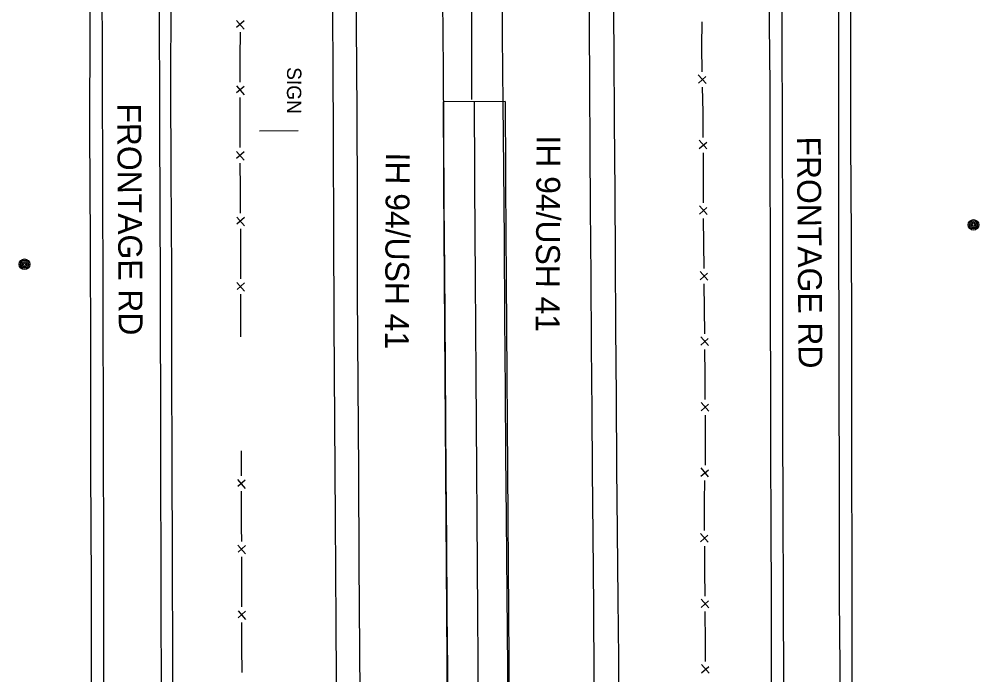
# Model space of a CAD drawing. Extents: x 588843 to 2552415, y 180129 to 269402.
# Drawn here: x 593801 to 594203.6, y 190363.4 to 190638.4 of the extents above; entities that cross this region are included whole.
import ezdxf

# ---------------------------------------------------------------- set-up
doc = ezdxf.new("R2010")
doc.units = 0
for name, color, linetype in [('E_DTM_BreakLines', 7, 'Continuous'), ('E_FEN_P', 7, 'Continuous'), ('E_MISCPROP', 7, 'Continuous'), ('E_RDWY', 7, 'Continuous'), ('E_RDWY_Text', 7, 'Continuous'), ('E_SGN', 7, 'Continuous'), ('E_SGN_Text', 7, 'Continuous'), ('E_WAL', 7, 'Continuous'), ('P_RDWY_PavtEdge', 7, 'Continuous'), ('P_TC_BarrierConc', 7, 'Continuous')]:
    doc.layers.add(name, color=color, linetype=linetype)

# ---------------------------------------------------------------- blocks, each defined once
blk = doc.blocks.new('POLE_1')
at = {"layer": 'E_MISCPROP'}
for radius in [4.46, 3.35, 2.23, 1.12]:
    blk.add_circle((0, 0), radius, dxfattribs=at)
blk = doc.blocks.new('SIGN_1')
at = {"layer": 'E_SGN_Text'}
blk.add_text('SIGN', height=12, dxfattribs=at).set_placement((-17.11, -6))

msp = doc.modelspace()

# ---------------------------------------------------------------- linework, layer by layer
at = {"layer": 'E_DTM_BreakLines'}
for points in [[(594054.07, 190187.03), (594054.01, 190193.58), (594053.7, 190232.52), (594053.4, 190263.49), (594053.11, 190289.5), (594052.86, 190315.67), (594052.63, 190346.14), (594052.54, 190370.32), (594052.25, 190394.9), (594052.01, 190423.67), (594051.76, 190450.11), (594051.56, 190479.88), (594051.35, 190509.14), (594051.21, 190538.18), (594051.03, 190565.75), (594050.73, 190595.59), (594050.55, 190624.49), (594050.32, 190655.15), (594050.18, 190684.75), (594050.01, 190717.15), (594049.94, 190745.29), (594050.04, 190762.91)], [(594115.79, 190764.12), (594115.7, 190734.19), (594115.51, 190697.4), (594115.58, 190665.24), (594115.65, 190636.51), (594115.87, 190610.66), (594115.96, 190577.01), (594116.05, 190542.12), (594116.09, 190512.98), (594116.21, 190485.51), (594116.18, 190456.04), (594116.32, 190426.77), (594116.45, 190394.68), (594116.45, 190363.71), (594116.62, 190334.08), (594116.65, 190302.22), (594116.69, 190270.99), (594116.75, 190238.99), (594116.82, 190206.86), (594116.89, 190186.76)], [(594151, 190186.6), (594150.83, 190214.41), (594150.93, 190246.6), (594150.88, 190281.62), (594150.67, 190319.74), (594150.71, 190333.24), (594150.7, 190349.54), (594150.49, 190358.92), (594150.43, 190371.69), (594150.41, 190385.06), (594150.43, 190413.53), (594150.31, 190448.75), (594150.34, 190478.02), (594150.24, 190508.88), (594150.09, 190546.8), (594149.85, 190587.47), (594149.82, 190630.41), (594149.95, 190668.59), (594149.84, 190709.53), (594149.99, 190744.95), (594149.93, 190764.75)], [(593831.87, 190188.97), (593831.72, 190219.82), (593831.63, 190263.89), (593831.54, 190308.55), (593831.35, 190354.35), (593831.27, 190401.51), (593831.06, 190449.9), (593831.05, 190498.63), (593830.86, 190544.79), (593830.61, 190591.85), (593830.72, 190635.92), (593830.31, 190685.54), (593830.26, 190731.34), (593830.2, 190758.88)], [(593864.1, 190759.51), (593864.16, 190724.98), (593864.25, 190691.16), (593864.54, 190645.92), (593864.53, 190611.17), (593864.64, 190574.09), (593864.91, 190532.11), (593864.95, 190492.07), (593865.02, 190452.32), (593865.2, 190412.41), (593865.32, 190367.91), (593865.52, 190324.81), (593865.56, 190275.22), (593865.78, 190228.99), (593865.84, 190188.54)], [(593931.61, 190760.74), (593931.73, 190720.62), (593932.14, 190667.67), (593932.53, 190621.34), (593932.67, 190585.7), (593932.81, 190549.89), (593932.97, 190511.49), (593933.31, 190469.68), (593933.61, 190428.66), (593933.79, 190385.05), (593934.15, 190338.82), (593934.25, 190303.48), (593934.63, 190264.36), (593935.08, 190226.82), (593935.2, 190195.39), (593935.29, 190187.66)]]:
    msp.add_lwpolyline(points, dxfattribs=at)
at = {"layer": 'E_FEN_P'}
for p, q in [((593892.14, 190637.92), (593895.34, 190634.28)), ((593895.32, 190637.77), (593892.22, 190635)), ((594089.13, 190611.5), (594085.88, 190615.1)), ((594085.94, 190611.61), (594089.01, 190614.42)), ((593892.13, 190610.43), (593895.31, 190606.77)), ((593895.31, 190610.26), (593892.19, 190607.51)), ((594089.47, 190583.98), (594086.28, 190587.63)), ((594086.28, 190584.14), (594089.4, 190586.9)), ((593892.11, 190582.92), (593895.32, 190579.28)), ((593895.3, 190582.77), (593892.2, 190580)), ((594089.57, 190556.5), (594086.34, 190560.12)), ((594086.38, 190556.63), (594089.47, 190559.41)), ((593892.28, 190555.42), (593895.47, 190551.77)), ((593895.47, 190555.26), (593892.35, 190552.5)), ((594089.86, 190529), (594086.64, 190532.62)), ((594086.68, 190529.13), (594089.77, 190531.91)), ((593892.35, 190527.92), (593895.55, 190524.27)), ((593895.54, 190527.76), (593892.43, 190525)), ((594090.14, 190501.5), (594086.92, 190505.12)), ((594086.96, 190501.63), (594090.05, 190504.42)), ((594090.31, 190473.99), (594087.1, 190477.63)), ((594087.12, 190474.14), (594090.22, 190476.91)), ((594087, 190446.7), (594090.2, 190449.37)), ((594090.18, 190446.45), (594087.1, 190450.19)), ((593892.63, 190445.24), (593895.83, 190441.59)), ((593895.82, 190445.08), (593892.71, 190442.32)), ((594090.04, 190419), (594086.82, 190422.63)), ((594086.85, 190419.14), (594089.95, 190421.92)), ((593892.71, 190417.74), (593895.9, 190414.09)), ((593895.89, 190417.58), (593892.78, 190414.82)), ((594090.25, 190391.5), (594087.03, 190395.13)), ((594087.06, 190391.64), (594090.16, 190394.42)), ((593892.78, 190390.24), (593895.98, 190386.59)), ((593895.97, 190390.08), (593892.86, 190387.32)), ((594087.22, 190364.16), (594090.35, 190366.91)), ((594090.41, 190363.99), (594087.23, 190367.65))]:
    msp.add_line(p, q, dxfattribs=at)
for points in [[(594087.37, 190626.86), (594087.36, 190627.16), (594087.46, 190637.36)], [(593893.62, 190633.04), (593893.61, 190622.54)], [(594087.57, 190616.36), (594087.37, 190626.86)], [(593893.61, 190622.54), (593893.6, 190612.04)], [(594087.89, 190599.36), (594087.69, 190609.86)], [(593893.59, 190605.54), (593893.58, 190595.04)], [(594087.99, 190588.86), (594087.98, 190594.59), (594087.89, 190599.36)], [(593893.58, 190595.04), (593893.57, 190585.66), (593893.57, 190584.54)], [(594088.01, 190571.86), (594088, 190582.36)], [(593893.61, 190578.04), (593893.67, 190567.54)], [(594088.04, 190561.36), (594088.02, 190563.22), (594088.01, 190571.86)], [(593893.67, 190567.54), (593893.74, 190557.04)], [(594088.23, 190544.36), (594088.11, 190554.86)], [(593893.76, 190550.54), (593893.79, 190540.04)], [(594088.34, 190533.86), (594088.23, 190544.36)], [(593893.79, 190540.04), (593893.82, 190529.54)], [(594088.51, 190516.87), (594088.41, 190527.37)], [(593893.84, 190523.04), (593893.84, 190521.01), (593893.87, 190512.54)], [(594088.62, 190506.37), (594088.51, 190516.87)], [(593893.87, 190512.54), (593893.89, 190505.2)], [(594088.75, 190489.37), (594088.69, 190499.87)], [(594088.81, 190478.87), (594088.75, 190489.37)], [(594088.87, 190461.87), (594088.87, 190467.87), (594088.84, 190472.37)], [(594088.85, 190451.37), (594088.87, 190452.25), (594088.87, 190461.87)], [(593894.07, 190457.36), (593894.1, 190446.86)], [(594088.45, 190434.37), (594088.43, 190436.16), (594088.67, 190444.87)], [(593894.12, 190440.36), (593894.15, 190429.86)], [(594088.53, 190423.87), (594088.45, 190434.37)], [(593894.15, 190429.86), (593894.16, 190425.32), (593894.18, 190419.36)], [(594088.66, 190406.87), (594088.58, 190417.37)], [(593894.19, 190412.86), (593894.22, 190402.36)], [(594088.74, 190396.37), (594088.66, 190406.87)], [(593894.22, 190402.36), (593894.25, 190392.8), (593894.25, 190391.86)], [(594088.88, 190379.37), (594088.81, 190387.5), (594088.79, 190389.87)], [(593894.27, 190385.36), (593894.3, 190374.86)], [(594088.94, 190368.88), (594088.95, 190371.65), (594088.88, 190379.37)], [(593894.3, 190374.86), (593894.33, 190364.36)]]:
    msp.add_lwpolyline(points, dxfattribs=at)
at = {"layer": 'E_RDWY'}
for points in [[(593945.41, 190187.53), (593945.1, 190221.04), (593944.69, 190257.66), (593944.5, 190294.32), (593944.2, 190336.47), (593943.96, 190373.69), (593943.64, 190410.18), (593943.45, 190448.68), (593943.22, 190485.25), (593942.95, 190523.71), (593942.9, 190562.96), (593942.75, 190599.4), (593942.47, 190635.92), (593942.23, 190670.21), (593942.08, 190707.75), (593941.84, 190741.64), (593941.57, 190761.1)], [(593978.06, 190761.59), (593978.12, 190753.6), (593978.35, 190677.68), (593978.6, 190646.75), (593978.8, 190617.48), (593978.98, 190591.37), (593979.15, 190561.11), (593979.35, 190532.45), (593979.5, 190514.25), (593980.01, 190447.16), (593980.19, 190419.24), (593980.42, 190389.56), (593980.74, 190353.91), (593981.04, 190319.2), (593981.35, 190277.41), (593981.6, 190236.9), (593982.01, 190198.7), (593982.13, 190187.35)], [(594007.62, 190187.24), (594007.43, 190206.96), (594007.22, 190240.94), (594006.8, 190276.24), (594006.42, 190310.37), (594006.07, 190338.85), (594006.01, 190365.95), (594005.73, 190397.21), (594005.45, 190429.08), (594005.21, 190455.63), (594005, 190482.47), (594004.75, 190513.26), (594004.53, 190545.51), (594004.24, 190575.78), (594003.98, 190602.94), (594003.69, 190631.48), (594003.67, 190654.33), (594003.52, 190687.58), (594003.5, 190720.6), (594003.41, 190746.53), (594003.28, 190762.06)], [(594043.81, 190187.08), (594043.6, 190212.53), (594043.29, 190245.45), (594043.03, 190273.2), (594042.81, 190304.58), (594042.49, 190332.94), (594042.26, 190362.03), (594042.06, 190391.83), (594041.72, 190422), (594041.51, 190449.11), (594041.3, 190473.78), (594041.06, 190501.29), (594040.95, 190530.65), (594040.63, 190559.21), (594040.48, 190584.5), (594040.33, 190610.14), (594040.2, 190636.42), (594039.98, 190665.96), (594039.89, 190694.2), (594039.76, 190726.1), (594039.67, 190753.56), (594039.65, 190762.72)], [(594120.89, 190764.67), (594120.91, 190734.58), (594120.91, 190697.38), (594120.98, 190663.87), (594120.93, 190632.05), (594121.01, 190591.72), (594121.15, 190551.45), (594121.19, 190508.69), (594121.27, 190469.59), (594121.32, 190431.68), (594121.53, 190396.71), (594121.59, 190358.05), (594121.65, 190321.99), (594121.77, 190286.34), (594121.89, 190250.72), (594121.97, 190211.79), (594122.07, 190186.73)], [(594145.84, 190186.63), (594145.84, 190205.81), (594145.7, 190234.96), (594145.69, 190268.62), (594145.62, 190293.44), (594145.48, 190321.65), (594145.41, 190346), (594145.36, 190366.79), (594145.12, 190395.23), (594145.09, 190419.82), (594145.06, 190448.71), (594144.98, 190478.47), (594144.93, 190509.61), (594144.91, 190539.99), (594144.83, 190569.2), (594144.88, 190604.06), (594144.8, 190635.17), (594144.62, 190670.5), (594144.67, 190703.92), (594144.56, 190743.55), (594144.61, 190764.65)], [(593835.22, 190758.98), (593835.37, 190716.35), (593835.62, 190661.68), (593835.77, 190614.32), (593835.94, 190570.29), (593836.01, 190521.91), (593836.22, 190463.43), (593836.32, 190412.28), (593836.41, 190358.64), (593836.58, 190301.65), (593836.67, 190245.28), (593836.82, 190188.91)], [(593859.45, 190759.42), (593859.51, 190708.49), (593859.67, 190649.36), (593859.89, 190593.34), (593860.11, 190525.99), (593860.21, 190461.81), (593860.44, 190393.5), (593860.63, 190317.5), (593860.75, 190244.01), (593860.92, 190188.6)]]:
    msp.add_lwpolyline(points, dxfattribs=at)
at = {"layer": 'E_SGN'}
msp.add_lwpolyline([(593901.84, 190591.59), (593918.01, 190591.67)], dxfattribs=at)
at = {"layer": 'E_WAL'}
msp.add_lwpolyline([(593990.83, 190604.81), (593990.9, 190797.14), (593990.59, 190844.62), (593990.48, 190898.54), (593990.3, 190965.38), (593990.2, 191036.54), (593990.16, 191103.78), (593989.79, 191181.37), (593989.75, 191266.39), (593989.46, 191359.96), (593989.16, 191389.74)], dxfattribs=at)
at = {"layer": 'P_RDWY_PavtEdge'}
msp.add_line((594004.81, 190603.89), (593978.82, 190603.74), dxfattribs=at)
for radius in [114578.56, 114604.56]:
    msp.add_arc((708581.49, 191261.11), radius, 180.328647, 180.6479963, dxfattribs=at)
at = {"layer": 'P_TC_BarrierConc'}
msp.add_arc((708581.49, 191261.11), 114591.56, 180.328647, 180.6479963, dxfattribs=at)

# ---------------------------------------------------------------- block references
at = {"layer": 'E_MISCPROP', "xscale": 0.5, "yscale": 0.5, "rotation": 89.715156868}
for p in [(594201.32, 190552.13), (593803.23, 190535.6)]:
    msp.add_blockref('POLE_1', p, dxfattribs=at)
at = {"layer": 'E_SGN_Text', "xscale": 0.5, "yscale": 0.5, "rotation": -90.28484313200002}
msp.add_blockref('SIGN_1', (593916.33, 190609.75), dxfattribs=at)

# ---------------------------------------------------------------- texts
at = {"layer": 'E_RDWY_Text'}
for s, rotation, p in [('FRONTAGE RD', 270.4347, (593842.08, 190603.06)), ('IH 94/USH 41', 269.7297, (594018.05, 190589.68)), ('FRONTAGE RD', 270.4347, (594127.24, 190589.17)), ('IH 94/USH 41', 269.7297, (593954.82, 190582.51))]:
    msp.add_text(s, height=10, rotation=rotation, dxfattribs=at).set_placement(p)

doc.saveas('drawing.dxf')
